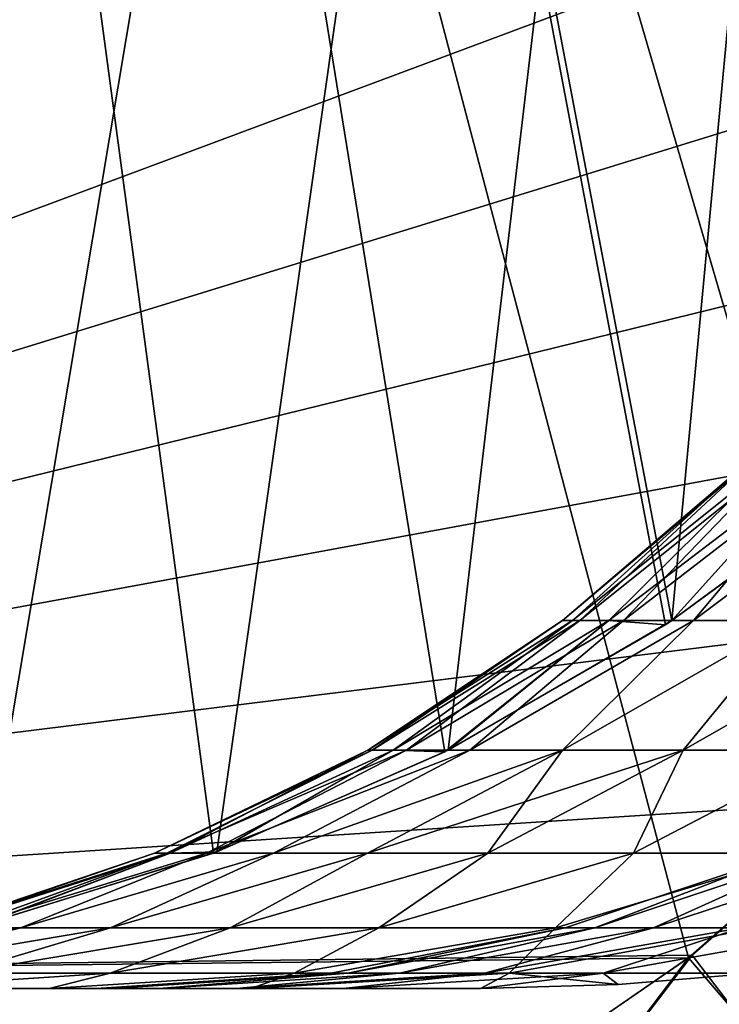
# Model space of a CAD drawing. Header units: millimetres. Extents: x -39.5 to 39.5, y -2 to 94.9.
# Tile 350 of 656: x 30.9 to 32.5, y -0.5 to 1.7. Entities that reach past the tile are written whole.
import ezdxf

# ---------------------------------------------------------------- set-up
doc = ezdxf.new("R2010")
doc.units = ezdxf.units.MM
doc.header["$LTSCALE"] = 65.185185
for name, color, linetype in [('388', 7, 'CONTINUOUS'), ('446', 7, 'CONTINUOUS'), ('447', 7, 'CONTINUOUS'), ('448', 7, 'CONTINUOUS'), ('499', 7, 'CONTINUOUS'), ('503', 7, 'CONTINUOUS'), ('605', 7, 'CONTINUOUS'), ('669', 7, 'CONTINUOUS'), ('676', 7, 'CONTINUOUS'), ('801', 7, 'CONTINUOUS')]:
    doc.layers.add(name, color=color, linetype=linetype)

msp = doc.modelspace()

# ---------------------------------------------------------------- linework, layer by layer
at = {"layer": '388', "linetype": 'Continuous'}
for points in [[(30.9828, -0.5, 5.6755), (30.5909, -0.5, -6.4656), (30.5905, -0.5, 6.4665), (30.9828, -0.5, 5.6755)], [(30.9832, -0.5, -5.6748), (30.5909, -0.5, -6.4656), (30.9828, -0.5, 5.6755), (30.9832, -0.5, -5.6748)], [(31.0892, -0.5, 0.0005), (30.9832, -0.5, -5.6748), (30.9828, -0.5, 5.6755), (31.0892, -0.5, 0.0005)], [(31.1253, -0.5, 0.8675), (31.0892, -0.5, 0.0005), (30.9828, -0.5, 5.6755), (31.1253, -0.5, 0.8675)], [(31.4378, -0.5, 4.9233), (31.1253, -0.5, 0.8675), (30.9828, -0.5, 5.6755), (31.4378, -0.5, 4.9233)], [(31.438, -0.5, -4.9229), (30.9832, -0.5, -5.6748), (31.405, -0.5, -2.5734), (31.438, -0.5, -4.9229)], [(31.405, -0.5, -2.5734), (30.9832, -0.5, -5.6748), (31.2313, -0.5, -1.7302), (31.405, -0.5, -2.5734)], [(31.2313, -0.5, -1.7302), (30.9832, -0.5, -5.6748), (31.1252, -0.5, -0.8665), (31.2313, -0.5, -1.7302)], [(31.1252, -0.5, -0.8665), (30.9832, -0.5, -5.6748), (31.0892, -0.5, 0.0005), (31.1252, -0.5, -0.8665)], [(31.2315, -0.5, 1.7312), (31.1253, -0.5, 0.8675), (31.4378, -0.5, 4.9233), (31.2315, -0.5, 1.7312)], [(31.4052, -0.5, 2.5742), (31.2315, -0.5, 1.7312), (31.4378, -0.5, 4.9233), (31.4052, -0.5, 2.5742)], [(31.6467, -0.5, -3.3985), (31.438, -0.5, -4.9229), (31.405, -0.5, -2.5734), (31.6467, -0.5, -3.3985)], [(31.6468, -0.5, 3.399), (31.4052, -0.5, 2.5742), (31.4378, -0.5, 4.9233), (31.6468, -0.5, 3.399)], [(31.9566, -0.5, 4.2072), (31.6468, -0.5, 3.399), (31.4378, -0.5, 4.9233), (31.9566, -0.5, 4.2072)], [(31.9566, -0.5, -4.2072), (31.438, -0.5, -4.9229), (31.6467, -0.5, -3.3985), (31.9566, -0.5, -4.2072)]]:
    msp.add_3dface(points, dxfattribs=at)
at = {"layer": '446', "linetype": 'Continuous'}
for points in [[(32.1639, 0.3305, -11.4068), (32.1419, 0.3305, -10.704), (32.5474, 0.6775, -11.0591), (32.1639, 0.3305, -11.4068)], [(32.1419, 0.3305, -10.704), (32.1804, 0.3305, -10.0019), (32.5531, 0.6775, -10.4047), (32.1419, 0.3305, -10.704)], [(32.5474, 0.6775, -11.0591), (32.1419, 0.3305, -10.704), (32.5531, 0.6775, -10.4047), (32.5474, 0.6775, -11.0591)], [(32.2464, 0.3305, -12.1051), (32.1639, 0.3305, -11.4068), (32.5968, 0.6775, -11.7118), (32.2464, 0.3305, -12.1051)], [(32.5968, 0.6775, -11.7118), (32.1639, 0.3305, -11.4068), (32.5474, 0.6775, -11.0591), (32.5968, 0.6775, -11.7118)], [(32.1804, 0.3305, -10.0019), (32.2791, 0.3305, -9.3058), (32.6139, 0.6775, -9.753), (32.1804, 0.3305, -10.0019)], [(32.5531, 0.6775, -10.4047), (32.1804, 0.3305, -10.0019), (32.6139, 0.6775, -9.753), (32.5531, 0.6775, -10.4047)], [(32.3885, 0.3304, -12.7935), (32.2464, 0.3305, -12.1051), (32.7011, 0.6775, -12.358), (32.3885, 0.3304, -12.7935)], [(32.7011, 0.6775, -12.358), (32.2464, 0.3305, -12.1051), (32.5968, 0.6775, -11.7118), (32.7011, 0.6775, -12.358)], [(32.2791, 0.3305, -9.3058), (32.4375, 0.3305, -8.6207), (32.7294, 0.6775, -9.1087), (32.2791, 0.3305, -9.3058)], [(32.6139, 0.6775, -9.753), (32.2791, 0.3305, -9.3058), (32.7294, 0.6775, -9.1087), (32.6139, 0.6775, -9.753)], [(32.8464, 0.6658, -12.991), (32.3885, 0.3304, -12.7935), (32.8595, 0.6776, -12.9932), (32.8464, 0.6658, -12.991)], [(32.8595, 0.6776, -12.9932), (32.3885, 0.3304, -12.7935), (32.7011, 0.6775, -12.358), (32.8595, 0.6776, -12.9932)], [(32.4375, 0.3305, -8.6207), (32.6542, 0.3305, -7.9518), (32.8988, 0.6775, -8.4765), (32.4375, 0.3305, -8.6207)], [(32.7294, 0.6775, -9.1087), (32.4375, 0.3305, -8.6207), (32.8988, 0.6775, -8.4765), (32.7294, 0.6775, -9.1087)], [(31.7596, 0.0382, -11.8262), (31.7023, 0.0382, -11.0679), (32.1639, 0.3305, -11.4068), (31.7596, 0.0382, -11.8262)], [(31.7023, 0.0382, -11.0679), (31.7122, 0.0382, -10.3075), (32.1419, 0.3305, -10.704), (31.7023, 0.0382, -11.0679)], [(32.1639, 0.3305, -11.4068), (31.7023, 0.0382, -11.0679), (32.1419, 0.3305, -10.704), (32.1639, 0.3305, -11.4068)], [(31.7122, 0.0382, -10.3075), (31.7892, 0.0382, -9.551), (32.1804, 0.3305, -10.0019), (31.7122, 0.0382, -10.3075)], [(32.1419, 0.3305, -10.704), (31.7122, 0.0382, -10.3075), (32.1804, 0.3305, -10.0019), (32.1419, 0.3305, -10.704)], [(31.8762, 0.0345, -12.5732), (31.7596, 0.0382, -11.8262), (32.2464, 0.3305, -12.1051), (31.8762, 0.0345, -12.5732)], [(32.2464, 0.3305, -12.1051), (31.7596, 0.0382, -11.8262), (32.1639, 0.3305, -11.4068), (32.2464, 0.3305, -12.1051)], [(31.7892, 0.0382, -9.551), (31.9326, 0.0382, -8.8042), (32.2791, 0.3305, -9.3058), (31.7892, 0.0382, -9.551)], [(32.1804, 0.3305, -10.0019), (31.7892, 0.0382, -9.551), (32.2791, 0.3305, -9.3058), (32.1804, 0.3305, -10.0019)], [(32.3742, 0.321, -12.7873), (31.8762, 0.0345, -12.5732), (32.2464, 0.3305, -12.1051), (32.3742, 0.321, -12.7873)], [(31.9326, 0.0382, -8.8042), (32.1414, 0.0382, -8.0729), (32.4375, 0.3305, -8.6207), (31.9326, 0.0382, -8.8042)], [(32.2791, 0.3305, -9.3058), (31.9326, 0.0382, -8.8042), (32.4375, 0.3305, -8.6207), (32.2791, 0.3305, -9.3058)], [(32.1414, 0.0382, -8.0729), (32.414, 0.0382, -7.363), (32.6542, 0.3305, -7.9518), (32.1414, 0.0382, -8.0729)], [(32.4375, 0.3305, -8.6207), (32.1414, 0.0382, -8.0729), (32.6542, 0.3305, -7.9518), (32.4375, 0.3305, -8.6207)], [(32.3885, 0.3304, -12.7935), (32.3742, 0.321, -12.7873), (32.2464, 0.3305, -12.1051), (32.3885, 0.3304, -12.7935)], [(32.414, 0.0382, -7.363), (32.7482, 0.0382, -6.6799), (32.9276, 0.3305, -7.304), (32.414, 0.0382, -7.363)], [(32.6542, 0.3305, -7.9518), (32.414, 0.0382, -7.363), (32.9276, 0.3305, -7.304), (32.6542, 0.3305, -7.9518)], [(31.2563, -0.1943, -11.6017), (31.221, -0.1943, -10.8485), (31.7023, 0.0382, -11.0679), (31.2563, -0.1943, -11.6017)], [(31.221, -0.1943, -10.8485), (31.2482, -0.1943, -10.0948), (31.7122, 0.0382, -10.3075), (31.221, -0.1943, -10.8485)], [(31.7023, 0.0382, -11.0679), (31.221, -0.1943, -10.8485), (31.7122, 0.0382, -10.3075), (31.7023, 0.0382, -11.0679)], [(31.2482, -0.1943, -10.0948), (31.3379, -0.1943, -9.3461), (31.7892, 0.0382, -9.551), (31.2482, -0.1943, -10.0948)], [(31.7122, 0.0382, -10.3075), (31.2482, -0.1943, -10.0948), (31.7892, 0.0382, -9.551), (31.7122, 0.0382, -10.3075)], [(31.3541, -0.1943, -12.3494), (31.2563, -0.1943, -11.6017), (31.7596, 0.0382, -11.8262), (31.3541, -0.1943, -12.3494)], [(31.7596, 0.0382, -11.8262), (31.2563, -0.1943, -11.6017), (31.7023, 0.0382, -11.0679), (31.7596, 0.0382, -11.8262)], [(31.3379, -0.1943, -9.3461), (31.4894, -0.1943, -8.6073), (31.9326, 0.0382, -8.8042), (31.3379, -0.1943, -9.3461)], [(31.7892, 0.0382, -9.551), (31.3379, -0.1943, -9.3461), (31.9326, 0.0382, -8.8042), (31.7892, 0.0382, -9.551)], [(31.8762, 0.0345, -12.5732), (31.3541, -0.1943, -12.3494), (31.7596, 0.0382, -11.8262), (31.8762, 0.0345, -12.5732)], [(31.4894, -0.1943, -8.6073), (31.7016, -0.1943, -7.8837), (32.1414, 0.0382, -8.0729), (31.4894, -0.1943, -8.6073)], [(31.9326, 0.0382, -8.8042), (31.4894, -0.1943, -8.6073), (32.1414, 0.0382, -8.0729), (31.9326, 0.0382, -8.8042)], [(31.7016, -0.1943, -7.8837), (31.9731, -0.1943, -7.1802), (32.1414, 0.0382, -8.0729), (31.7016, -0.1943, -7.8837)], [(31.9731, -0.1943, -7.1802), (32.302, -0.1943, -6.5016), (32.414, 0.0382, -7.363), (31.9731, -0.1943, -7.1802)], [(32.1414, 0.0382, -8.0729), (31.9731, -0.1943, -7.1802), (32.414, 0.0382, -7.363), (32.1414, 0.0382, -8.0729)], [(32.302, -0.1943, -6.5016), (32.6861, -0.1943, -5.8526), (32.7482, 0.0382, -6.6799), (32.302, -0.1943, -6.5016)], [(32.414, 0.0382, -7.363), (32.302, -0.1943, -6.5016), (32.7482, 0.0382, -6.6799), (32.414, 0.0382, -7.363)], [(30.7305, -0.3632, -11.2975), (30.7231, -0.3632, -10.475), (31.221, -0.1943, -10.8485), (30.7305, -0.3632, -11.2975)], [(30.7231, -0.3632, -10.475), (30.7862, -0.3632, -9.6548), (31.2482, -0.1943, -10.0948), (30.7231, -0.3632, -10.475)], [(31.221, -0.1943, -10.8485), (30.7231, -0.3632, -10.475), (31.2482, -0.1943, -10.0948), (31.221, -0.1943, -10.8485)], [(30.8085, -0.3632, -12.1163), (30.7305, -0.3632, -11.2975), (31.2563, -0.1943, -11.6017), (30.8085, -0.3632, -12.1163)], [(31.2563, -0.1943, -11.6017), (30.7305, -0.3632, -11.2975), (31.221, -0.1943, -10.8485), (31.2563, -0.1943, -11.6017)], [(30.7862, -0.3632, -9.6548), (30.9193, -0.3632, -8.843), (31.3379, -0.1943, -9.3461), (30.7862, -0.3632, -9.6548)], [(31.2482, -0.1943, -10.0948), (30.7862, -0.3632, -9.6548), (31.3379, -0.1943, -9.3461), (31.2482, -0.1943, -10.0948)], [(31.3541, -0.1943, -12.3494), (30.8085, -0.3632, -12.1163), (31.2563, -0.1943, -11.6017), (31.3541, -0.1943, -12.3494)], [(30.9193, -0.3632, -8.843), (31.1216, -0.3632, -8.0457), (31.4894, -0.1943, -8.6073), (30.9193, -0.3632, -8.843)], [(31.3379, -0.1943, -9.3461), (30.9193, -0.3632, -8.843), (31.4894, -0.1943, -8.6073), (31.3379, -0.1943, -9.3461)], [(31.1216, -0.3632, -8.0457), (31.3915, -0.3632, -7.2686), (31.7016, -0.1943, -7.8837), (31.1216, -0.3632, -8.0457)], [(31.4894, -0.1943, -8.6073), (31.1216, -0.3632, -8.0457), (31.7016, -0.1943, -7.8837), (31.4894, -0.1943, -8.6073)], [(31.3915, -0.3632, -7.2686), (31.727, -0.3632, -6.5175), (31.9731, -0.1943, -7.1802), (31.3915, -0.3632, -7.2686)], [(31.7016, -0.1943, -7.8837), (31.3915, -0.3632, -7.2686), (31.9731, -0.1943, -7.1802), (31.7016, -0.1943, -7.8837)], [(31.727, -0.3632, -6.5175), (32.1257, -0.3632, -5.7979), (32.302, -0.1943, -6.5016), (31.727, -0.3632, -6.5175)], [(31.9731, -0.1943, -7.1802), (31.727, -0.3632, -6.5175), (32.302, -0.1943, -6.5016), (31.9731, -0.1943, -7.1802)], [(32.1257, -0.3632, -5.7979), (32.5846, -0.3632, -5.1152), (32.6861, -0.1943, -5.8526), (32.1257, -0.3632, -5.7979)], [(32.302, -0.1943, -6.5016), (32.1257, -0.3632, -5.7979), (32.6861, -0.1943, -5.8526), (32.302, -0.1943, -6.5016)], [(30.3288, -0.4657, -9.1703), (30.5148, -0.4657, -8.2835), (30.9193, -0.3632, -8.843), (30.3288, -0.4657, -9.1703)], [(30.7862, -0.3632, -9.6548), (30.3288, -0.4657, -9.1703), (30.9193, -0.3632, -8.843), (30.7862, -0.3632, -9.6548)], [(30.5148, -0.4657, -8.2835), (30.7795, -0.4657, -7.4169), (31.1216, -0.3632, -8.0457), (30.5148, -0.4657, -8.2835)], [(30.9193, -0.3632, -8.843), (30.5148, -0.4657, -8.2835), (31.1216, -0.3632, -8.0457), (30.9193, -0.3632, -8.843)], [(30.7795, -0.4657, -7.4169), (31.1207, -0.4657, -6.5775), (31.3915, -0.3632, -7.2686), (30.7795, -0.4657, -7.4169)], [(31.1216, -0.3632, -8.0457), (30.7795, -0.4657, -7.4169), (31.3915, -0.3632, -7.2686), (31.1216, -0.3632, -8.0457)], [(31.1207, -0.4657, -6.5775), (31.5357, -0.4657, -5.772), (31.727, -0.3632, -6.5175), (31.1207, -0.4657, -6.5775)], [(31.3915, -0.3632, -7.2686), (31.1207, -0.4657, -6.5775), (31.727, -0.3632, -6.5175), (31.3915, -0.3632, -7.2686)], [(31.5357, -0.4657, -5.772), (32.0212, -0.4657, -5.0069), (32.1257, -0.3632, -5.7979), (31.5357, -0.4657, -5.772)], [(31.727, -0.3632, -6.5175), (31.5357, -0.4657, -5.772), (32.1257, -0.3632, -5.7979), (31.727, -0.3632, -6.5175)], [(32.0212, -0.4657, -5.0069), (32.5755, -0.4654, -4.2887), (32.5846, -0.3632, -5.1152), (32.0212, -0.4657, -5.0069)], [(32.1257, -0.3632, -5.7979), (32.0212, -0.4657, -5.0069), (32.5846, -0.3632, -5.1152), (32.1257, -0.3632, -5.7979)], [(30.5909, -0.5, -6.4656), (30.9832, -0.5, -5.6748), (31.1207, -0.4657, -6.5775), (30.5909, -0.5, -6.4656)], [(30.7795, -0.4657, -7.4169), (30.5909, -0.5, -6.4656), (31.1207, -0.4657, -6.5775), (30.7795, -0.4657, -7.4169)], [(30.9832, -0.5, -5.6748), (31.438, -0.5, -4.9229), (31.5357, -0.4657, -5.772), (30.9832, -0.5, -5.6748)], [(31.1207, -0.4657, -6.5775), (30.9832, -0.5, -5.6748), (31.5357, -0.4657, -5.772), (31.1207, -0.4657, -6.5775)], [(31.438, -0.5, -4.9229), (31.9566, -0.5, -4.2072), (32.0212, -0.4657, -5.0069), (31.438, -0.5, -4.9229)], [(31.5357, -0.4657, -5.772), (31.438, -0.5, -4.9229), (32.0212, -0.4657, -5.0069), (31.5357, -0.4657, -5.772)], [(32.0212, -0.4657, -5.0069), (31.9566, -0.5, -4.2072), (32.2668, -0.4913, -4.248), (32.0212, -0.4657, -5.0069)], [(32.5755, -0.4654, -4.2887), (32.0212, -0.4657, -5.0069), (32.2668, -0.4913, -4.248), (32.5755, -0.4654, -4.2887)]]:
    msp.add_3dface(points, dxfattribs=at)
at = {"layer": '447', "linetype": 'Continuous'}
for points in [[(32.6513, -0.1943, 0.3964), (32.6513, -0.1943, -0.3964), (32.1477, -0.3632, 0.3997), (32.6513, -0.1943, 0.3964)], [(32.2143, -0.3632, 1.1963), (32.6513, -0.1943, 0.3964), (32.1477, -0.3632, 0.3997), (32.2143, -0.3632, 1.1963)], [(32.1477, -0.3632, 0.3997), (32.6513, -0.1943, -0.3964), (32.1477, -0.3632, -0.3997), (32.1477, -0.3632, 0.3997)], [(32.1477, -0.3632, -0.3997), (32.6513, -0.1943, -0.3964), (32.2143, -0.3632, -1.1963), (32.1477, -0.3632, -0.3997)], [(32.7204, -0.1943, 1.1862), (32.6513, -0.1943, 0.3964), (32.2143, -0.3632, 1.1963), (32.7204, -0.1943, 1.1862)], [(32.347, -0.3632, 1.9845), (32.7204, -0.1943, 1.1862), (32.2143, -0.3632, 1.1963), (32.347, -0.3632, 1.9845)], [(32.6513, -0.1943, -0.3964), (32.7204, -0.1943, -1.1862), (32.2143, -0.3632, -1.1963), (32.6513, -0.1943, -0.3964)], [(32.2143, -0.3632, -1.1963), (32.7204, -0.1943, -1.1862), (32.347, -0.3632, -1.9845), (32.2143, -0.3632, -1.1963)], [(32.8582, -0.1943, 1.967), (32.7204, -0.1943, 1.1862), (32.347, -0.3632, 1.9845), (32.8582, -0.1943, 1.967)], [(32.5449, -0.3632, 2.759), (32.8582, -0.1943, 1.967), (32.347, -0.3632, 1.9845), (32.5449, -0.3632, 2.759)], [(32.7204, -0.1943, -1.1862), (32.8582, -0.1943, -1.967), (32.347, -0.3632, -1.9845), (32.7204, -0.1943, -1.1862)], [(32.347, -0.3632, -1.9845), (32.8582, -0.1943, -1.967), (32.5449, -0.3632, -2.759), (32.347, -0.3632, -1.9845)], [(32.1477, -0.3632, 0.3997), (32.1477, -0.3632, -0.3997), (31.6185, -0.4657, 0), (32.1477, -0.3632, 0.3997)], [(31.6572, -0.4657, 0.8846), (32.1477, -0.3632, 0.3997), (31.6185, -0.4657, 0), (31.6572, -0.4657, 0.8846)], [(31.6185, -0.4657, 0), (32.1477, -0.3632, -0.3997), (31.6572, -0.4657, -0.8846), (31.6185, -0.4657, 0)], [(32.2143, -0.3632, 1.1963), (32.1477, -0.3632, 0.3997), (31.6572, -0.4657, 0.8846), (32.2143, -0.3632, 1.1963)], [(31.7733, -0.4657, 1.7624), (32.2143, -0.3632, 1.1963), (31.6572, -0.4657, 0.8846), (31.7733, -0.4657, 1.7624)], [(32.1477, -0.3632, -0.3997), (32.2143, -0.3632, -1.1963), (31.6572, -0.4657, -0.8846), (32.1477, -0.3632, -0.3997)], [(31.6572, -0.4657, -0.8846), (32.2143, -0.3632, -1.1963), (31.7733, -0.4657, -1.7624), (31.6572, -0.4657, -0.8846)], [(32.347, -0.3632, 1.9845), (32.2143, -0.3632, 1.1963), (31.7733, -0.4657, 1.7624), (32.347, -0.3632, 1.9845)], [(31.9657, -0.4657, 2.6267), (32.347, -0.3632, 1.9845), (31.7733, -0.4657, 1.7624), (31.9657, -0.4657, 2.6267)], [(32.2143, -0.3632, -1.1963), (32.347, -0.3632, -1.9845), (31.7733, -0.4657, -1.7624), (32.2143, -0.3632, -1.1963)], [(31.7733, -0.4657, -1.7624), (32.347, -0.3632, -1.9845), (31.9657, -0.4657, -2.6267), (31.7733, -0.4657, -1.7624)], [(32.5449, -0.3632, 2.759), (32.347, -0.3632, 1.9845), (31.9657, -0.4657, 2.6267), (32.5449, -0.3632, 2.759)], [(32.2331, -0.4657, 3.4709), (32.5449, -0.3632, 2.759), (31.9657, -0.4657, 2.6267), (32.2331, -0.4657, 3.4709)], [(32.347, -0.3632, -1.9845), (32.5449, -0.3632, -2.759), (31.9657, -0.4657, -2.6267), (32.347, -0.3632, -1.9845)], [(31.9657, -0.4657, -2.6267), (32.5449, -0.3632, -2.759), (32.2331, -0.4657, -3.4709), (31.9657, -0.4657, -2.6267)], [(32.8067, -0.3632, -3.5143), (32.5755, -0.4654, -4.2887), (32.2331, -0.4657, -3.4709), (32.8067, -0.3632, -3.5143)], [(32.8067, -0.3632, 3.5143), (32.5449, -0.3632, 2.759), (32.2331, -0.4657, 3.4709), (32.8067, -0.3632, 3.5143)], [(32.5755, -0.4654, 4.2886), (32.8067, -0.3632, 3.5143), (32.2331, -0.4657, 3.4709), (32.5755, -0.4654, 4.2886)], [(32.5449, -0.3632, -2.759), (32.8067, -0.3632, -3.5143), (32.2331, -0.4657, -3.4709), (32.5449, -0.3632, -2.759)], [(31.1252, -0.5, -0.8665), (31.0892, -0.5, 0.0005), (31.6185, -0.4657, 0), (31.1252, -0.5, -0.8665)], [(31.0892, -0.5, 0.0005), (31.1253, -0.5, 0.8675), (31.6185, -0.4657, 0), (31.0892, -0.5, 0.0005)], [(31.2313, -0.5, -1.7302), (31.1252, -0.5, -0.8665), (31.6572, -0.4657, -0.8846), (31.2313, -0.5, -1.7302)], [(31.1252, -0.5, -0.8665), (31.6185, -0.4657, 0), (31.6572, -0.4657, -0.8846), (31.1252, -0.5, -0.8665)], [(31.1253, -0.5, 0.8675), (31.2315, -0.5, 1.7312), (31.6572, -0.4657, 0.8846), (31.1253, -0.5, 0.8675)], [(31.1253, -0.5, 0.8675), (31.6572, -0.4657, 0.8846), (31.6185, -0.4657, 0), (31.1253, -0.5, 0.8675)], [(31.405, -0.5, -2.5734), (31.2313, -0.5, -1.7302), (31.7733, -0.4657, -1.7624), (31.405, -0.5, -2.5734)], [(31.2313, -0.5, -1.7302), (31.6572, -0.4657, -0.8846), (31.7733, -0.4657, -1.7624), (31.2313, -0.5, -1.7302)], [(31.2315, -0.5, 1.7312), (31.4052, -0.5, 2.5742), (31.7733, -0.4657, 1.7624), (31.2315, -0.5, 1.7312)], [(31.2315, -0.5, 1.7312), (31.7733, -0.4657, 1.7624), (31.6572, -0.4657, 0.8846), (31.2315, -0.5, 1.7312)], [(31.6467, -0.5, -3.3985), (31.405, -0.5, -2.5734), (31.9657, -0.4657, -2.6267), (31.6467, -0.5, -3.3985)], [(31.405, -0.5, -2.5734), (31.7733, -0.4657, -1.7624), (31.9657, -0.4657, -2.6267), (31.405, -0.5, -2.5734)], [(31.4052, -0.5, 2.5742), (31.6468, -0.5, 3.399), (31.9657, -0.4657, 2.6267), (31.4052, -0.5, 2.5742)], [(31.4052, -0.5, 2.5742), (31.9657, -0.4657, 2.6267), (31.7733, -0.4657, 1.7624), (31.4052, -0.5, 2.5742)], [(31.9566, -0.5, -4.2072), (31.6467, -0.5, -3.3985), (32.2331, -0.4657, -3.4709), (31.9566, -0.5, -4.2072)], [(31.6467, -0.5, -3.3985), (31.9657, -0.4657, -2.6267), (32.2331, -0.4657, -3.4709), (31.6467, -0.5, -3.3985)], [(31.6468, -0.5, 3.399), (31.9566, -0.5, 4.2072), (32.2331, -0.4657, 3.4709), (31.6468, -0.5, 3.399)], [(31.6468, -0.5, 3.399), (32.2331, -0.4657, 3.4709), (31.9657, -0.4657, 2.6267), (31.6468, -0.5, 3.399)], [(32.2668, -0.4913, -4.248), (31.9566, -0.5, -4.2072), (32.2331, -0.4657, -3.4709), (32.2668, -0.4913, -4.248)], [(32.2331, -0.4657, 3.4709), (31.9566, -0.5, 4.2072), (32.2668, -0.4913, 4.248), (32.2331, -0.4657, 3.4709)], [(32.5755, -0.4654, -4.2887), (32.2668, -0.4913, -4.248), (32.2331, -0.4657, -3.4709), (32.5755, -0.4654, -4.2887)], [(32.5755, -0.4654, 4.2886), (32.2331, -0.4657, 3.4709), (32.2668, -0.4913, 4.248), (32.5755, -0.4654, 4.2886)]]:
    msp.add_3dface(points, dxfattribs=at)
at = {"layer": '448', "linetype": 'Continuous'}
for points in [[(32.1419, 0.3305, 10.704), (32.1639, 0.3305, 11.4068), (32.5474, 0.6775, 11.0591), (32.1419, 0.3305, 10.704)], [(32.1804, 0.3305, 10.0019), (32.1419, 0.3305, 10.704), (32.5531, 0.6775, 10.4047), (32.1804, 0.3305, 10.0019)], [(32.5531, 0.6775, 10.4047), (32.1419, 0.3305, 10.704), (32.5474, 0.6775, 11.0591), (32.5531, 0.6775, 10.4047)], [(32.1639, 0.3305, 11.4068), (32.2464, 0.3305, 12.1051), (32.5968, 0.6775, 11.7118), (32.1639, 0.3305, 11.4068)], [(32.5474, 0.6775, 11.0591), (32.1639, 0.3305, 11.4068), (32.5968, 0.6775, 11.7118), (32.5474, 0.6775, 11.0591)], [(32.2792, 0.3305, 9.3057), (32.1804, 0.3305, 10.0019), (32.6139, 0.6775, 9.753), (32.2792, 0.3305, 9.3057)], [(32.6139, 0.6775, 9.753), (32.1804, 0.3305, 10.0019), (32.5531, 0.6775, 10.4047), (32.6139, 0.6775, 9.753)], [(32.2464, 0.3305, 12.1051), (32.3886, 0.3305, 12.7936), (32.7011, 0.6775, 12.358), (32.2464, 0.3305, 12.1051)], [(32.5968, 0.6775, 11.7118), (32.2464, 0.3305, 12.1051), (32.7011, 0.6775, 12.358), (32.5968, 0.6775, 11.7118)], [(32.4375, 0.3305, 8.6207), (32.2792, 0.3305, 9.3057), (32.7294, 0.6775, 9.1087), (32.4375, 0.3305, 8.6207)], [(32.7294, 0.6775, 9.1087), (32.2792, 0.3305, 9.3057), (32.6139, 0.6775, 9.753), (32.7294, 0.6775, 9.1087)], [(32.3886, 0.3305, 12.7936), (32.8464, 0.6658, 12.991), (32.7011, 0.6775, 12.358), (32.3886, 0.3305, 12.7936)], [(32.6542, 0.3305, 7.9517), (32.4375, 0.3305, 8.6207), (32.8988, 0.6775, 8.4765), (32.6542, 0.3305, 7.9517)], [(32.8988, 0.6775, 8.4765), (32.4375, 0.3305, 8.6207), (32.7294, 0.6775, 9.1087), (32.8988, 0.6775, 8.4765)], [(32.1639, 0.3305, 11.4068), (32.1419, 0.3305, 10.704), (31.7023, 0.0382, 11.0678), (32.1639, 0.3305, 11.4068)], [(31.7595, 0.0382, 11.8261), (32.1639, 0.3305, 11.4068), (31.7023, 0.0382, 11.0678), (31.7595, 0.0382, 11.8261)], [(31.7023, 0.0382, 11.0678), (32.1419, 0.3305, 10.704), (31.7122, 0.0382, 10.3074), (31.7023, 0.0382, 11.0678)], [(32.1419, 0.3305, 10.704), (32.1804, 0.3305, 10.0019), (31.7122, 0.0382, 10.3074), (32.1419, 0.3305, 10.704)], [(31.7122, 0.0382, 10.3074), (32.1804, 0.3305, 10.0019), (31.7892, 0.0382, 9.5509), (31.7122, 0.0382, 10.3074)], [(32.2464, 0.3305, 12.1051), (32.1639, 0.3305, 11.4068), (31.7595, 0.0382, 11.8261), (32.2464, 0.3305, 12.1051)], [(31.8835, 0.0382, 12.5764), (32.2464, 0.3305, 12.1051), (31.7595, 0.0382, 11.8261), (31.8835, 0.0382, 12.5764)], [(32.1804, 0.3305, 10.0019), (32.2792, 0.3305, 9.3057), (31.7892, 0.0382, 9.5509), (32.1804, 0.3305, 10.0019)], [(31.7892, 0.0382, 9.5509), (32.2792, 0.3305, 9.3057), (31.9326, 0.0382, 8.8041), (31.7892, 0.0382, 9.5509)], [(32.3886, 0.3305, 12.7936), (32.2464, 0.3305, 12.1051), (31.8835, 0.0382, 12.5764), (32.3886, 0.3305, 12.7936)], [(32.2792, 0.3305, 9.3057), (32.4375, 0.3305, 8.6207), (31.9326, 0.0382, 8.8041), (32.2792, 0.3305, 9.3057)], [(31.9326, 0.0382, 8.8041), (32.4375, 0.3305, 8.6207), (32.1415, 0.0382, 8.0729), (31.9326, 0.0382, 8.8041)], [(32.4375, 0.3305, 8.6207), (32.6542, 0.3305, 7.9517), (32.1415, 0.0382, 8.0729), (32.4375, 0.3305, 8.6207)], [(32.1415, 0.0382, 8.0729), (32.6542, 0.3305, 7.9517), (32.414, 0.0382, 7.363), (32.1415, 0.0382, 8.0729)], [(32.6542, 0.3305, 7.9517), (32.9276, 0.3305, 7.3039), (32.414, 0.0382, 7.363), (32.6542, 0.3305, 7.9517)], [(32.414, 0.0382, 7.363), (32.9276, 0.3305, 7.3039), (32.7482, 0.0382, 6.6799), (32.414, 0.0382, 7.363)], [(31.7023, 0.0382, 11.0678), (31.7122, 0.0382, 10.3074), (31.221, -0.1943, 10.8486), (31.7023, 0.0382, 11.0678)], [(31.2564, -0.1943, 11.6019), (31.7023, 0.0382, 11.0678), (31.221, -0.1943, 10.8486), (31.2564, -0.1943, 11.6019)], [(31.221, -0.1943, 10.8486), (31.7122, 0.0382, 10.3074), (31.2482, -0.1943, 10.0949), (31.221, -0.1943, 10.8486)], [(31.7122, 0.0382, 10.3074), (31.7892, 0.0382, 9.5509), (31.2482, -0.1943, 10.0949), (31.7122, 0.0382, 10.3074)], [(31.2482, -0.1943, 10.0949), (31.7892, 0.0382, 9.5509), (31.3379, -0.1943, 9.3462), (31.2482, -0.1943, 10.0949)], [(31.7595, 0.0382, 11.8261), (31.7023, 0.0382, 11.0678), (31.2564, -0.1943, 11.6019), (31.7595, 0.0382, 11.8261)], [(31.3615, -0.1915, 12.3526), (31.7595, 0.0382, 11.8261), (31.2564, -0.1943, 11.6019), (31.3615, -0.1915, 12.3526)], [(31.7892, 0.0382, 9.5509), (31.9326, 0.0382, 8.8041), (31.3379, -0.1943, 9.3462), (31.7892, 0.0382, 9.5509)], [(31.3379, -0.1943, 9.3462), (31.9326, 0.0382, 8.8041), (31.4893, -0.1943, 8.6074), (31.3379, -0.1943, 9.3462)], [(31.8835, 0.0382, 12.5764), (31.7595, 0.0382, 11.8261), (31.3615, -0.1915, 12.3526), (31.8835, 0.0382, 12.5764)], [(31.9326, 0.0382, 8.8041), (32.1415, 0.0382, 8.0729), (31.4893, -0.1943, 8.6074), (31.9326, 0.0382, 8.8041)], [(31.4893, -0.1943, 8.6074), (32.1415, 0.0382, 8.0729), (31.7016, -0.1943, 7.8838), (31.4893, -0.1943, 8.6074)], [(32.1415, 0.0382, 8.0729), (32.414, 0.0382, 7.363), (31.7016, -0.1943, 7.8838), (32.1415, 0.0382, 8.0729)], [(31.7016, -0.1943, 7.8838), (32.414, 0.0382, 7.363), (31.9731, -0.1943, 7.1802), (31.7016, -0.1943, 7.8838)], [(31.9731, -0.1943, 7.1802), (32.414, 0.0382, 7.363), (32.302, -0.1943, 6.5016), (31.9731, -0.1943, 7.1802)], [(32.414, 0.0382, 7.363), (32.7482, 0.0382, 6.6799), (32.302, -0.1943, 6.5016), (32.414, 0.0382, 7.363)], [(32.302, -0.1943, 6.5016), (32.7482, 0.0382, 6.6799), (32.6861, -0.1943, 5.8526), (32.302, -0.1943, 6.5016)], [(31.221, -0.1943, 10.8486), (31.2482, -0.1943, 10.0949), (30.7231, -0.3632, 10.475), (31.221, -0.1943, 10.8486)], [(30.7305, -0.3632, 11.2976), (31.221, -0.1943, 10.8486), (30.7231, -0.3632, 10.475), (30.7305, -0.3632, 11.2976)], [(30.7231, -0.3632, 10.475), (31.2482, -0.1943, 10.0949), (30.7862, -0.3632, 9.6548), (30.7231, -0.3632, 10.475)], [(31.2564, -0.1943, 11.6019), (31.221, -0.1943, 10.8486), (30.7305, -0.3632, 11.2976), (31.2564, -0.1943, 11.6019)], [(30.8199, -0.3604, 12.1211), (31.2564, -0.1943, 11.6019), (30.7305, -0.3632, 11.2976), (30.8199, -0.3604, 12.1211)], [(31.2482, -0.1943, 10.0949), (31.3379, -0.1943, 9.3462), (30.7862, -0.3632, 9.6548), (31.2482, -0.1943, 10.0949)], [(30.7862, -0.3632, 9.6548), (31.3379, -0.1943, 9.3462), (30.9193, -0.3632, 8.8431), (30.7862, -0.3632, 9.6548)], [(31.3615, -0.1915, 12.3526), (31.2564, -0.1943, 11.6019), (30.8199, -0.3604, 12.1211), (31.3615, -0.1915, 12.3526)], [(31.3379, -0.1943, 9.3462), (31.4893, -0.1943, 8.6074), (30.9193, -0.3632, 8.8431), (31.3379, -0.1943, 9.3462)], [(30.9193, -0.3632, 8.8431), (31.4893, -0.1943, 8.6074), (31.1216, -0.3632, 8.0457), (30.9193, -0.3632, 8.8431)], [(31.4893, -0.1943, 8.6074), (31.7016, -0.1943, 7.8838), (31.1216, -0.3632, 8.0457), (31.4893, -0.1943, 8.6074)], [(31.1216, -0.3632, 8.0457), (31.7016, -0.1943, 7.8838), (31.3915, -0.3632, 7.2686), (31.1216, -0.3632, 8.0457)], [(31.7016, -0.1943, 7.8838), (31.9731, -0.1943, 7.1802), (31.3915, -0.3632, 7.2686), (31.7016, -0.1943, 7.8838)], [(31.3915, -0.3632, 7.2686), (31.9731, -0.1943, 7.1802), (31.727, -0.3632, 6.5175), (31.3915, -0.3632, 7.2686)], [(31.9731, -0.1943, 7.1802), (32.302, -0.1943, 6.5016), (31.727, -0.3632, 6.5175), (31.9731, -0.1943, 7.1802)], [(31.727, -0.3632, 6.5175), (32.302, -0.1943, 6.5016), (32.1257, -0.3632, 5.798), (31.727, -0.3632, 6.5175)], [(32.302, -0.1943, 6.5016), (32.6861, -0.1943, 5.8526), (32.1257, -0.3632, 5.798), (32.302, -0.1943, 6.5016)], [(32.1257, -0.3632, 5.798), (32.6861, -0.1943, 5.8526), (32.5845, -0.3632, 5.1152), (32.1257, -0.3632, 5.798)], [(30.7862, -0.3632, 9.6548), (30.9193, -0.3632, 8.8431), (30.3288, -0.4657, 9.1704), (30.7862, -0.3632, 9.6548)], [(30.3288, -0.4657, 9.1704), (30.9193, -0.3632, 8.8431), (30.5148, -0.4657, 8.2835), (30.3288, -0.4657, 9.1704)], [(30.9193, -0.3632, 8.8431), (31.1216, -0.3632, 8.0457), (30.5148, -0.4657, 8.2835), (30.9193, -0.3632, 8.8431)], [(30.5148, -0.4657, 8.2835), (31.1216, -0.3632, 8.0457), (30.7795, -0.4657, 7.4169), (30.5148, -0.4657, 8.2835)], [(31.1216, -0.3632, 8.0457), (31.3915, -0.3632, 7.2686), (30.7795, -0.4657, 7.4169), (31.1216, -0.3632, 8.0457)], [(30.7795, -0.4657, 7.4169), (31.3915, -0.3632, 7.2686), (31.1207, -0.4657, 6.5775), (30.7795, -0.4657, 7.4169)], [(31.3915, -0.3632, 7.2686), (31.727, -0.3632, 6.5175), (31.1207, -0.4657, 6.5775), (31.3915, -0.3632, 7.2686)], [(31.1207, -0.4657, 6.5775), (31.727, -0.3632, 6.5175), (31.5357, -0.4657, 5.772), (31.1207, -0.4657, 6.5775)], [(31.727, -0.3632, 6.5175), (32.1257, -0.3632, 5.798), (31.5357, -0.4657, 5.772), (31.727, -0.3632, 6.5175)], [(31.5357, -0.4657, 5.772), (32.1257, -0.3632, 5.798), (32.0212, -0.4657, 5.0069), (31.5357, -0.4657, 5.772)], [(32.5845, -0.3632, 5.1152), (32.5755, -0.4654, 4.2886), (32.0212, -0.4657, 5.0069), (32.5845, -0.3632, 5.1152)], [(32.1257, -0.3632, 5.798), (32.5845, -0.3632, 5.1152), (32.0212, -0.4657, 5.0069), (32.1257, -0.3632, 5.798)], [(30.9828, -0.5, 5.6755), (30.5905, -0.5, 6.4665), (31.1207, -0.4657, 6.5775), (30.9828, -0.5, 5.6755)], [(30.5905, -0.5, 6.4665), (30.7795, -0.4657, 7.4169), (31.1207, -0.4657, 6.5775), (30.5905, -0.5, 6.4665)], [(31.4378, -0.5, 4.9233), (30.9828, -0.5, 5.6755), (31.5357, -0.4657, 5.772), (31.4378, -0.5, 4.9233)], [(30.9828, -0.5, 5.6755), (31.1207, -0.4657, 6.5775), (31.5357, -0.4657, 5.772), (30.9828, -0.5, 5.6755)], [(31.9566, -0.5, 4.2072), (31.4378, -0.5, 4.9233), (32.0212, -0.4657, 5.0069), (31.9566, -0.5, 4.2072)], [(31.4378, -0.5, 4.9233), (31.5357, -0.4657, 5.772), (32.0212, -0.4657, 5.0069), (31.4378, -0.5, 4.9233)], [(32.2668, -0.4913, 4.248), (31.9566, -0.5, 4.2072), (32.0212, -0.4657, 5.0069), (32.2668, -0.4913, 4.248)], [(32.5755, -0.4654, 4.2886), (32.2668, -0.4913, 4.248), (32.0212, -0.4657, 5.0069), (32.5755, -0.4654, 4.2886)]]:
    msp.add_3dface(points, dxfattribs=at)
at = {"layer": '499', "linetype": 'Continuous'}
for points in [[(27.6985, 17.5, 12.5873), (26.238, -0.5, 11.9674), (34.5475, 17.5, 15.4946), (27.6985, 17.5, 12.5873)], [(26.238, -0.5, 11.9674), (34.3067, 2.5112, 15.3924), (34.5475, 17.5, 15.4946), (26.238, -0.5, 11.9674)], [(34.3067, 2.5112, 15.3924), (26.238, -0.5, 11.9674), (34.125, 1.934, 15.3153), (34.3067, 2.5112, 15.3924)], [(34.125, 1.934, 15.3153), (26.238, -0.5, 11.9674), (33.8835, 1.3784, 15.2127), (34.125, 1.934, 15.3153)], [(33.8835, 1.3784, 15.2127), (26.238, -0.5, 11.9674), (33.5848, 0.8528, 15.0859), (33.8835, 1.3784, 15.2127)], [(33.5848, 0.8528, 15.0859), (26.238, -0.5, 11.9674), (33.233, 0.3659, 14.9366), (33.5848, 0.8528, 15.0859)], [(33.233, 0.3659, 14.9366), (26.238, -0.5, 11.9674), (32.8317, -0.0763, 14.7663), (33.233, 0.3659, 14.9366)], [(32.8317, -0.0763, 14.7663), (26.238, -0.5, 11.9674), (32.434, -0.4245, 14.5975), (32.8317, -0.0763, 14.7663)], [(32.434, -0.4245, 14.5975), (26.238, -0.5, 11.9674), (32.0058, -0.7202, 14.4157), (32.434, -0.4245, 14.5975)], [(32.0058, -0.7202, 14.4157), (26.238, -0.5, 11.9674), (26.1569, -1.5, 11.933), (32.0058, -0.7202, 14.4157)]]:
    msp.add_3dface(points, dxfattribs=at)
at = {"layer": '503', "linetype": 'Continuous'}
for points in [[(28.6424, 20, 11.3899), (34.2364, 20, 13.7644), (29.7011, -0.5, 11.6449), (28.6424, 20, 11.3899)], [(29.7011, -0.5, 11.6449), (34.2364, 20, 13.7644), (30.2641, -0.4645, 11.8842), (29.7011, -0.5, 11.6449)], [(34.2364, 20, 13.7644), (30.8199, -0.3604, 12.1211), (30.2641, -0.4645, 11.8842), (34.2364, 20, 13.7644)], [(34.2364, 20, 13.7644), (31.3615, -0.1915, 12.3526), (30.8199, -0.3604, 12.1211), (34.2364, 20, 13.7644)], [(34.2364, 20, 13.7644), (31.8835, 0.0382, 12.5764), (31.3615, -0.1915, 12.3526), (34.2364, 20, 13.7644)], [(34.2364, 20, 13.7644), (32.3886, 0.3305, 12.7936), (31.8835, 0.0382, 12.5764), (34.2364, 20, 13.7644)], [(34.2364, 20, 13.7644), (32.8464, 0.6658, 12.991), (32.3886, 0.3305, 12.7936), (34.2364, 20, 13.7644)]]:
    msp.add_3dface(points, dxfattribs=at)
at = {"layer": '605', "linetype": 'Continuous'}
for points in [[(32.8317, -0.0763, 14.7663), (32.434, -0.4245, 14.5975), (32.546, -0.5716, 14.608), (32.8317, -0.0763, 14.7663)], [(32.434, -0.4245, 14.5975), (32.0058, -0.7202, 14.4157), (32.0931, -0.8703, 14.4198), (32.434, -0.4245, 14.5975)], [(32.546, -0.5716, 14.608), (32.434, -0.4245, 14.5975), (32.0931, -0.8703, 14.4198), (32.546, -0.5716, 14.608)]]:
    msp.add_3dface(points, dxfattribs=at)
at = {"layer": '669', "linetype": 'Continuous'}
for points in [[(26.238, -0.5, -11.9674), (27.6985, 17.5, -12.5873), (32.4259, -0.4309, -14.594), (26.238, -0.5, -11.9674)], [(32.4259, -0.4309, -14.594), (27.6985, 17.5, -12.5873), (32.8317, -0.0763, -14.7663), (32.4259, -0.4309, -14.594)], [(32.8317, -0.0763, -14.7663), (27.6985, 17.5, -12.5873), (33.233, 0.3659, -14.9366), (32.8317, -0.0763, -14.7663)], [(33.233, 0.3659, -14.9366), (27.6985, 17.5, -12.5873), (33.5848, 0.8528, -15.0859), (33.233, 0.3659, -14.9366)], [(33.5848, 0.8528, -15.0859), (27.6985, 17.5, -12.5873), (33.8835, 1.3784, -15.2127), (33.5848, 0.8528, -15.0859)], [(33.8835, 1.3784, -15.2127), (27.6985, 17.5, -12.5873), (34.125, 1.934, -15.3153), (33.8835, 1.3784, -15.2127)], [(31.9975, -0.7253, -14.4122), (26.238, -0.5, -11.9674), (32.4259, -0.4309, -14.594), (31.9975, -0.7253, -14.4122)], [(30.4315, -1.3395, -13.7475), (26.238, -0.5, -11.9674), (30.954, -1.1899, -13.9692), (30.4315, -1.3395, -13.7475)], [(30.954, -1.1899, -13.9692), (26.238, -0.5, -11.9674), (31.5464, -0.9595, -14.2207), (30.954, -1.1899, -13.9692)], [(31.5464, -0.9595, -14.2207), (26.238, -0.5, -11.9674), (31.9975, -0.7253, -14.4122), (31.5464, -0.9595, -14.2207)]]:
    msp.add_3dface(points, dxfattribs=at)
at = {"layer": '676', "linetype": 'Continuous'}
for points in [[(28.6424, 20, -11.3899), (30.8085, -0.3632, -12.1163), (31.3541, -0.1943, -12.3494), (28.6424, 20, -11.3899)], [(28.6424, 20, -11.3899), (31.3541, -0.1943, -12.3494), (31.8762, 0.0345, -12.5732), (28.6424, 20, -11.3899)], [(28.6424, 20, -11.3899), (31.8762, 0.0345, -12.5732), (32.3742, 0.321, -12.7873), (28.6424, 20, -11.3899)], [(28.6424, 20, -11.3899), (32.3742, 0.321, -12.7873), (32.3885, 0.3304, -12.7935), (28.6424, 20, -11.3899)], [(28.6424, 20, -11.3899), (32.3885, 0.3304, -12.7935), (32.8464, 0.6658, -12.991), (28.6424, 20, -11.3899)], [(28.6424, 20, -11.3899), (32.8464, 0.6658, -12.991), (32.9184, 0.7388, -13.0223), (28.6424, 20, -11.3899)], [(28.6424, 20, -11.3899), (32.9184, 0.7388, -13.0223), (33.157, 1.0075, -13.1261), (28.6424, 20, -11.3899)], [(28.6424, 20, -11.3899), (33.157, 1.0075, -13.1261), (33.2753, 1.1589, -13.1778), (28.6424, 20, -11.3899)], [(28.6424, 20, -11.3899), (33.2753, 1.1589, -13.1778), (33.4305, 1.3806, -13.2458), (28.6424, 20, -11.3899)], [(28.6424, 20, -11.3899), (33.4305, 1.3806, -13.2458), (33.5799, 1.6249, -13.3115), (28.6424, 20, -11.3899)], [(28.6424, 20, -11.3899), (33.5799, 1.6249, -13.3115), (33.6671, 1.7855, -13.35), (28.6424, 20, -11.3899)]]:
    msp.add_3dface(points, dxfattribs=at)
at = {"layer": '801', "linetype": 'Continuous'}
for points in [[(32.4259, -0.4309, -14.594), (32.8317, -0.0763, -14.7663), (32.5464, -0.5713, -14.6081), (32.4259, -0.4309, -14.594)], [(31.9975, -0.7253, -14.4122), (32.4259, -0.4309, -14.594), (32.0936, -0.8701, -14.42), (31.9975, -0.7253, -14.4122)], [(32.0936, -0.8701, -14.42), (32.4259, -0.4309, -14.594), (32.5464, -0.5713, -14.6081), (32.0936, -0.8701, -14.42)]]:
    msp.add_3dface(points, dxfattribs=at)

doc.saveas('drawing.dxf')
